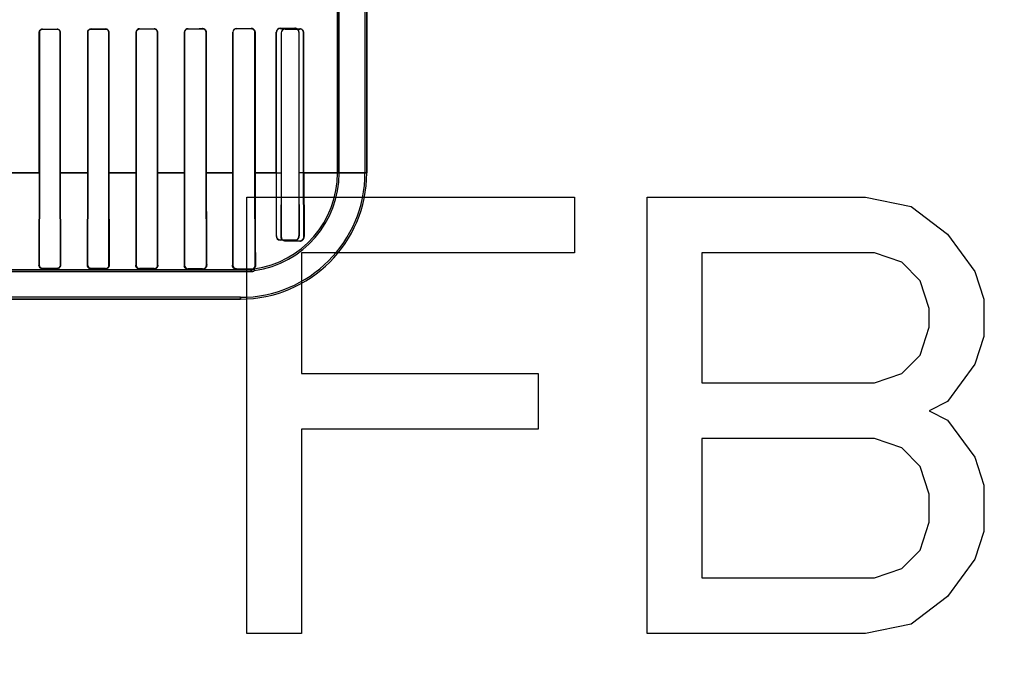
# Model space of a CAD drawing. Header units: millimetres. Extents: x 0 to 297, y 0 to 210.
# Tile 333 of 455: x 240.369 to 241.181, y 156.922 to 157.466. Entities that reach past the tile are written whole.
import ezdxf

# ---------------------------------------------------------------- set-up
doc = ezdxf.new("R2010")
doc.units = ezdxf.units.MM
doc.header["$LTSCALE"] = 16.335
doc.layers.get('0').update_dxf_attribs({"linetype": 'CONTINUOUS'})
for name, color, linetype in [('AXES_REF', 7, 'CONTINUOUS'), ('INTFCLR_1', 7, 'CONTINUOUS'), ('INTFCLR_72935', 7, 'CONTINUOUS')]:
    doc.layers.add(name, color=color, linetype=linetype)

msp = doc.modelspace()

# ---------------------------------------------------------------- linework, layer by layer
at = {"color": 7, "linetype": 'Continuous'}
for p, q in [((240.55649, 156.9593), (240.55649, 157.3193)), ((240.55649, 157.3193), (240.82649, 157.3193)), ((240.82649, 157.3193), (240.82649, 157.27334)), ((240.88649, 156.9593), (240.88649, 157.3193)), ((240.88649, 157.3193), (241.06649, 157.3193)), ((241.06649, 157.3193), (241.10399, 157.31164)), ((241.10399, 157.31164), (241.13399, 157.28866)), ((241.13399, 157.28866), (241.15649, 157.25802)), ((240.60149, 157.27334), (240.60149, 157.17377)), ((240.82649, 157.27334), (240.60149, 157.27334)), ((240.93149, 157.27334), (240.93149, 157.16611)), ((241.07399, 157.27334), (240.93149, 157.27334)), ((241.09649, 157.26568), (241.07399, 157.27334)), ((241.11149, 157.25036), (241.09649, 157.26568)), ((241.15649, 157.25802), (241.16399, 157.23504)), ((241.11899, 157.22738), (241.11149, 157.25036)), ((241.16399, 157.23504), (241.16399, 157.2044)), ((241.11899, 157.21206), (241.11899, 157.22738)), ((241.11149, 157.18909), (241.11899, 157.21206)), ((241.16399, 157.2044), (241.15649, 157.18143)), ((241.09649, 157.17377), (241.11149, 157.18909)), ((241.15649, 157.18143), (241.13399, 157.15079)), ((240.60149, 157.17377), (240.79649, 157.17377)), ((240.79649, 157.17377), (240.79649, 157.12781)), ((241.07399, 157.16611), (241.09649, 157.17377)), ((240.93149, 157.16611), (241.07399, 157.16611)), ((241.13399, 157.15079), (241.11899, 157.14313)), ((241.11899, 157.14313), (241.13399, 157.13547)), ((241.13399, 157.13547), (241.15649, 157.10483)), ((240.60149, 157.12781), (240.60149, 156.9593)), ((240.79649, 157.12781), (240.60149, 157.12781)), ((240.93149, 157.12015), (240.93149, 157.00526)), ((241.07399, 157.12015), (240.93149, 157.12015)), ((241.09649, 157.11249), (241.07399, 157.12015)), ((241.11149, 157.09717), (241.09649, 157.11249)), ((241.15649, 157.10483), (241.16399, 157.08185)), ((241.11899, 157.07419), (241.11149, 157.09717)), ((241.16399, 157.08185), (241.16399, 157.04355)), ((241.11899, 157.05121), (241.11899, 157.07419)), ((241.11149, 157.02823), (241.11899, 157.05121)), ((241.16399, 157.04355), (241.15649, 157.02058)), ((241.09649, 157.01292), (241.11149, 157.02823)), ((241.07399, 157.00526), (241.09649, 157.01292)), ((241.15649, 157.02058), (241.13399, 156.98994)), ((240.93149, 157.00526), (241.07399, 157.00526)), ((241.13399, 156.98994), (241.10399, 156.96696)), ((241.10399, 156.96696), (241.06649, 156.9593)), ((240.60149, 156.9593), (240.55649, 156.9593)), ((241.06649, 156.9593), (240.88649, 156.9593))]:
    msp.add_line(p, q, dxfattribs=at)
for radius in [7.75666, 7.756, 7.70633]:
    msp.add_circle((241.43024, 154.5393), radius, dxfattribs=at)
msp.add_arc((241.43024, 154.5393), 7.68, 278.277129, 261.722871, dxfattribs=at)
at = {"layer": 'AXES_REF', "color": 9, "linetype": 'Continuous'}
msp.add_circle((241.43024, 154.5393), 4.74286, dxfattribs=at)
msp.add_arc((241.43024, 154.5393), 7.07561, 94.411812, 85.588188, dxfattribs=at)
at = {"layer": 'INTFCLR_1', "color": 6, "linetype": 'Continuous'}
for p, q in [((240.65385, 159.4753), (240.65385, 157.33929)), ((240.65526, 159.47529), (240.65526, 157.33929)), ((240.63126, 157.47336), (240.63126, 157.33929)), ((240.63267, 157.33929), (240.63267, 157.47336)), ((240.38535, 157.45529), (240.38535, 157.33929)), ((240.38544, 157.45529), (240.38544, 157.33929)), ((240.40263, 157.33929), (240.40263, 157.45529)), ((240.40272, 157.33929), (240.40272, 157.45529)), ((240.42527, 157.45529), (240.42527, 157.33929)), ((240.42537, 157.45529), (240.42537, 157.33929)), ((240.4427, 157.33929), (240.4427, 157.45529)), ((240.4428, 157.33929), (240.4428, 157.45529)), ((240.46518, 157.45529), (240.46518, 157.33929)), ((240.46528, 157.45529), (240.46528, 157.33929)), ((240.4828, 157.33929), (240.4828, 157.45529)), ((240.4829, 157.33929), (240.4829, 157.45529)), ((240.50506, 157.45529), (240.50506, 157.33929)), ((240.50518, 157.45529), (240.50518, 157.33929)), ((240.52292, 157.33929), (240.52292, 157.45529)), ((240.52304, 157.33929), (240.52304, 157.45529)), ((240.54491, 157.45529), (240.54491, 157.33929)), ((240.54504, 157.45529), (240.54504, 157.33929)), ((240.56308, 157.33929), (240.56308, 157.45529)), ((240.56322, 157.33929), (240.56322, 157.45529)), ((240.58469, 157.45473), (240.58469, 157.33929)), ((240.58485, 157.45473), (240.58485, 157.33929)), ((240.60329, 157.33929), (240.60329, 157.45473)), ((240.6035, 157.33929), (240.6035, 157.45473)), ((240.38535, 157.33929), (240.38513, 157.26329)), ((240.38544, 157.33929), (240.38531, 157.26329)), ((240.40275, 157.26329), (240.40263, 157.33929)), ((240.40294, 157.26329), (240.40272, 157.33929)), ((240.42527, 157.33929), (240.42505, 157.26329)), ((240.42537, 157.33929), (240.42524, 157.26329)), ((240.44284, 157.26329), (240.4427, 157.33929)), ((240.4428, 157.33929), (240.44304, 157.26329)), ((240.46518, 157.33929), (240.46493, 157.26329)), ((240.46528, 157.33929), (240.46514, 157.26329)), ((240.48295, 157.26329), (240.4828, 157.33929)), ((240.48317, 157.26329), (240.4829, 157.33929)), ((240.50518, 157.33929), (240.50502, 157.26329)), ((240.52309, 157.26329), (240.52292, 157.33929)), ((240.54504, 157.33929), (240.54485, 157.26329)), ((240.56328, 157.26329), (240.56308, 157.33929)), ((240.58469, 157.33929), (240.58452, 157.28673)), ((240.58485, 157.33929), (240.58476, 157.28673)), ((240.60341, 157.28673), (240.60329, 157.33929)), ((240.6035, 157.33929), (240.60374, 157.28673)), ((240.58802, 157.28343), (240.60002, 157.28335)), ((240.58802, 157.28316), (240.60002, 157.28301)), ((240.35995, 157.25788), (240.56002, 157.25788)), ((240.38802, 157.26056), (240.40002, 157.26054)), ((240.38802, 157.26035), (240.40002, 157.26032)), ((240.42802, 157.26049), (240.44002, 157.26046)), ((240.42802, 157.26025), (240.44002, 157.26022)), ((240.46802, 157.26039), (240.48002, 157.26035)), ((240.46802, 157.26012), (240.48002, 157.26007)), ((240.50802, 157.26026), (240.52002, 157.26021)), ((240.50802, 157.25993), (240.52002, 157.25986)), ((240.54802, 157.26008), (240.56002, 157.26002)), ((240.56002, 157.25929), (240.55126, 157.25929)), ((240.55126, 157.2367), (239.87678, 157.2367))]:
    msp.add_line(p, q, dxfattribs=at)
at = {"layer": 'INTFCLR_1', "color": 9, "linetype": 'Continuous'}
for p, q in [((240.38535, 157.45529), (240.38544, 157.45529)), ((240.38802, 157.45787), (240.38802, 157.45796)), ((240.40002, 157.45798), (240.40002, 157.45789)), ((240.40263, 157.45529), (240.40272, 157.45529)), ((240.42527, 157.45529), (240.42537, 157.45529)), ((240.42802, 157.45794), (240.42802, 157.45804)), ((240.44002, 157.45806), (240.44002, 157.45796)), ((240.4427, 157.45529), (240.4428, 157.45529)), ((240.46518, 157.45529), (240.46528, 157.45529)), ((240.46802, 157.45803), (240.46802, 157.45813)), ((240.48002, 157.45817), (240.48002, 157.45806)), ((240.4828, 157.45529), (240.4829, 157.45529)), ((240.50506, 157.45529), (240.50518, 157.45529)), ((240.50802, 157.45814), (240.50802, 157.45825)), ((240.52002, 157.4583), (240.52002, 157.45818)), ((240.52292, 157.45529), (240.52304, 157.45529)), ((240.54491, 157.45529), (240.54504, 157.45529)), ((240.54802, 157.45828), (240.54802, 157.45841)), ((240.56002, 157.45847), (240.56002, 157.45833)), ((240.56308, 157.45529), (240.56322, 157.45529)), ((240.58469, 157.45473), (240.58485, 157.45473)), ((240.58802, 157.45791), (240.58802, 157.45808)), ((240.60002, 157.45818), (240.60002, 157.45798)), ((240.60329, 157.45473), (240.6035, 157.45473)), ((240.36257, 157.33929), (240.38544, 157.33929)), ((240.40263, 157.33929), (240.42537, 157.33929)), ((240.4427, 157.33929), (240.46528, 157.33929)), ((240.4828, 157.33929), (240.50518, 157.33929)), ((240.52292, 157.33929), (240.54504, 157.33929)), ((240.56308, 157.33929), (240.58485, 157.33929)), ((240.60329, 157.33929), (240.65526, 157.33929)), ((240.58476, 157.28673), (240.58452, 157.28673)), ((240.58802, 157.28316), (240.58802, 157.28343)), ((240.60002, 157.28335), (240.60002, 157.28301)), ((240.60374, 157.28673), (240.60341, 157.28673)), ((240.55126, 157.25929), (240.35995, 157.25929)), ((240.38531, 157.26329), (240.38513, 157.26329)), ((240.38802, 157.26035), (240.38802, 157.26056)), ((240.40002, 157.26054), (240.40002, 157.26032)), ((240.40294, 157.26329), (240.40275, 157.26329)), ((240.42524, 157.26329), (240.42505, 157.26329)), ((240.42802, 157.26025), (240.42802, 157.26049)), ((240.44002, 157.26046), (240.44002, 157.26022)), ((240.44304, 157.26329), (240.44284, 157.26329)), ((240.46514, 157.26329), (240.46493, 157.26329)), ((240.46802, 157.26012), (240.46802, 157.26039)), ((240.48002, 157.26035), (240.48002, 157.26007)), ((240.48317, 157.26329), (240.48295, 157.26329)), ((240.50502, 157.26329), (240.50477, 157.26329)), ((240.50802, 157.25993), (240.50802, 157.26026)), ((240.52002, 157.26021), (240.52002, 157.25986)), ((240.52336, 157.26329), (240.52309, 157.26329)), ((240.54485, 157.26329), (240.54454, 157.26329)), ((240.54802, 157.25957), (240.54802, 157.26008)), ((240.56002, 157.26002), (240.56002, 157.25788)), ((240.56328, 157.26329), (240.56369, 157.26329)), ((240.55126, 157.23529), (239.87678, 157.23529)), ((240.55126, 157.23529), (240.55126, 157.2367))]:
    msp.add_line(p, q, dxfattribs=at)
at = {"layer": 'INTFCLR_1', "color": 7, "linetype": 'Continuous'}
for p, q in [((240.42536, 157.2619), (240.42505, 157.26329)), ((240.54667, 157.25989), (240.54619, 157.26016)), ((240.54721, 157.25969), (240.54667, 157.25989)), ((240.54802, 157.25957), (240.54721, 157.25969))]:
    msp.add_line(p, q, dxfattribs=at)
for points in [[(240.56002, 157.45847), (240.56014, 157.45847), (240.56026, 157.45847), (240.56038, 157.45845), (240.56049, 157.45844), (240.5606, 157.45842), (240.56071, 157.4584), (240.56081, 157.45838), (240.56091, 157.45835), (240.56101, 157.45832)], [(240.56099, 157.45818), (240.56089, 157.45821), (240.56079, 157.45824), (240.56069, 157.45826), (240.56058, 157.45828), (240.56047, 157.4583), (240.56036, 157.45831), (240.56025, 157.45832), (240.56013, 157.45833), (240.56002, 157.45833)], [(240.601, 157.45784), (240.6009, 157.45787), (240.6008, 157.45789), (240.6007, 157.45792), (240.6006, 157.45794), (240.60049, 157.45795), (240.60038, 157.45797), (240.60026, 157.45798), (240.60014, 157.45798), (240.60002, 157.45798)], [(240.42524, 157.26329), (240.42524, 157.26318), (240.42525, 157.26306), (240.42526, 157.26295), (240.42527, 157.26284), (240.42529, 157.26273), (240.42532, 157.26261), (240.42535, 157.2625), (240.42538, 157.26239), (240.42542, 157.26227)], [(240.48317, 157.26329), (240.48317, 157.26318), (240.48317, 157.26308), (240.48316, 157.26297), (240.48315, 157.26287), (240.48314, 157.26276), (240.48312, 157.26265), (240.4831, 157.26254), (240.48307, 157.26243), (240.48304, 157.26232)]]:
    msp.add_lwpolyline(points, dxfattribs=at)
at = {"layer": 'INTFCLR_1', "color": 6, "linetype": 'Continuous'}
for centre, radius, start, end in [((240.50803, 157.45529), 0.00285, 90.17744, 179.99936), ((240.52003, 157.45529), 0.00301, 0.00186, 90.21675), ((240.54803, 157.45529), 0.00313, 90.26468, 179.99828), ((240.54803, 157.45529), 0.00299, 90.22983, 179.99889), ((240.58804, 157.45473), 0.00335, 90.39859, 179.99533), ((240.58804, 157.45473), 0.00318, 90.31598, 179.99773), ((240.60005, 157.45473), 0.00345, 0.00927, 90.49698), ((240.55126, 157.33929), 0.104, 270, 360), ((240.55126, 157.33929), 0.10259, 270, 0), ((240.55126, 157.33929), 0.08, 277.99614, 360), ((240.55126, 157.33929), 0.08141, 278.22792, 0), ((240.58804, 157.28672), 0.00328, 179.76462, 269.62421), ((240.60008, 157.28667), 0.00366, 268.9863, 0.9639), ((240.60004, 157.28671), 0.00336, 269.56222, 0.29263), ((240.40002, 157.26328), 0.00273, 269.90111, 0.24694), ((240.44002, 157.26327), 0.00281, 269.8702, 0.26491), ((240.48003, 157.26327), 0.00292, 269.83066, 0.29227), ((240.50803, 157.26327), 0.00301, 179.69022, 269.77935), ((240.52003, 157.26327), 0.00306, 269.77432, 0.33777), ((240.56004, 157.26326), 0.00324, 269.67497, 0.42951), ((240.56002, 157.26329), 0.004, 270, 306.33672), ((240.56002, 157.26329), 0.00541, 270, 302.31512), ((240.52182, 157.2436), 0.04378, 20.19605, 22.09083)]:
    msp.add_arc(centre, radius, start, end, dxfattribs=at)
at = {"layer": 'INTFCLR_1', "color": 7, "linetype": 'Continuous'}
for centre, radius, start, end in [((240.58806, 157.2867), 0.00354, 179.52817, 226.46338), ((240.46806, 157.26324), 0.00313, 179.17646, 229.48578)]:
    msp.add_arc(centre, radius, start, end, dxfattribs=at)
at = {"layer": 'INTFCLR_1', "color": 6, "linetype": 'Continuous'}
for centre, major_axis, start_param, end_param in [((240.21402, 157.45929), (0.41724, 0), -1.140627, -1.108745), ((240.21402, 157.45929), (0.44124, 0), -1.165445, -1.135656), ((240.21402, 157.45929), (0.41724, 0), -1.032246, -0.998394), ((240.21402, 157.45929), (0.44124, 0), -1.064439, -1.033062), ((240.21402, 157.45929), (0.41724, 0), -0.9163, -0.879521), ((240.21402, 157.45929), (0.44124, 0), -0.9574, -0.923735), ((240.21402, 157.45929), (0.41724, 0), -0.788898, -0.747504), ((240.21402, 157.45929), (0.44124, 0), -0.841558, -0.804464), ((240.21402, 157.45929), (0.41724, 0), -0.642675, -0.593022), ((240.21402, 157.45929), (0.44124, 0), -0.712156, -0.66947), ((240.21402, 157.45873), (0.41724, 0), -0.4593, -0.389436), ((240.21402, 157.45873), (0.44124, 0), -0.559335, -0.505765)]:
    msp.add_ellipse(centre, major_axis=major_axis, ratio=0.003491, start_param=start_param, end_param=end_param, dxfattribs=at)
for points, knots in [([(240.38802, 157.45796), (240.38754, 157.45796), (240.38616, 157.45761), (240.38535, 157.45616), (240.38535, 157.45529)], [0, 0, 0, 0, 0.354298, 1, 1, 1, 1]), ([(240.38802, 157.45787), (240.3875, 157.45787), (240.38616, 157.45747), (240.38544, 157.45608), (240.38544, 157.45529)], [0, 0, 0, 0, 0.393954, 1, 1, 1, 1]), ([(240.40272, 157.45529), (240.40272, 157.45588), (240.40225, 157.45729), (240.4008, 157.45798), (240.40002, 157.45798)], [0, 0, 0, 0, 0.429292, 1, 1, 1, 1]), ([(240.40263, 157.45529), (240.40263, 157.45586), (240.40217, 157.45723), (240.40077, 157.45789), (240.40002, 157.45789)], [0, 0, 0, 0, 0.431437, 1, 1, 1, 1]), ([(240.42802, 157.45804), (240.42751, 157.45804), (240.4261, 157.45766), (240.42527, 157.45618), (240.42527, 157.45529)], [0, 0, 0, 0, 0.361997, 1, 1, 1, 1]), ([(240.42802, 157.45794), (240.42748, 157.45794), (240.4261, 157.45752), (240.42537, 157.45609), (240.42537, 157.45529)], [0, 0, 0, 0, 0.401643, 1, 1, 1, 1]), ([(240.4428, 157.45529), (240.4428, 157.45588), (240.44234, 157.45734), (240.44084, 157.45806), (240.44002, 157.45806)], [0, 0, 0, 0, 0.419413, 1, 1, 1, 1]), ([(240.4427, 157.45529), (240.4427, 157.45586), (240.44225, 157.45727), (240.44081, 157.45797), (240.44002, 157.45796)], [0, 0, 0, 0, 0.422805, 1, 1, 1, 1]), ([(240.46802, 157.45813), (240.46748, 157.45813), (240.46601, 157.45772), (240.46518, 157.45619), (240.46518, 157.45529)], [0, 0, 0, 0, 0.373743, 1, 1, 1, 1]), ([(240.46802, 157.45803), (240.46751, 157.45803), (240.46609, 157.45764), (240.46528, 157.45616), (240.46528, 157.45529)], [0, 0, 0, 0, 0.369217, 1, 1, 1, 1]), ([(240.4829, 157.45529), (240.4829, 157.45588), (240.48244, 157.45739), (240.48089, 157.45817), (240.48002, 157.45817)], [0, 0, 0, 0, 0.405294, 1, 1, 1, 1]), ([(240.4828, 157.45529), (240.4828, 157.45587), (240.48234, 157.45732), (240.48085, 157.45806), (240.48002, 157.45806)], [0, 0, 0, 0, 0.4116, 1, 1, 1, 1]), ([(240.50802, 157.45825), (240.50742, 157.45825), (240.50589, 157.45779), (240.50506, 157.4562), (240.50506, 157.45529)], [0, 0, 0, 0, 0.394587, 1, 1, 1, 1]), ([(240.52292, 157.45529), (240.52292, 157.45587), (240.52248, 157.45737), (240.52091, 157.45818), (240.52002, 157.45818)], [0, 0, 0, 0, 0.392607, 1, 1, 1, 1]), ([(240.50506, 157.33929), (240.50506, 157.33764), (240.50506, 157.33435), (240.50506, 157.32943), (240.50506, 157.32452), (240.50505, 157.31964), (240.50504, 157.31478), (240.50504, 157.30998), (240.50503, 157.30525), (240.50501, 157.30061), (240.505, 157.29606), (240.50498, 157.29163), (240.50497, 157.2873), (240.50495, 157.28317), (240.50493, 157.27919), (240.5049, 157.27545), (240.50488, 157.27193), (240.50485, 157.26874), (240.50481, 157.26589), (240.50479, 157.26411), (240.50477, 157.26329)], [0, 0, 0, 0, 0.064907, 0.12979, 0.194367, 0.258668, 0.322682, 0.385862, 0.448445, 0.509161, 0.56901, 0.628233, 0.684091, 0.739602, 0.791273, 0.841509, 0.887274, 0.929864, 0.967465, 1, 1, 1, 1]), ([(240.52304, 157.33929), (240.52304, 157.33768), (240.52304, 157.33447), (240.52304, 157.32967), (240.52305, 157.32487), (240.52305, 157.32009), (240.52306, 157.31534), (240.52307, 157.31062), (240.52308, 157.30593), (240.52309, 157.30132), (240.5231, 157.29676), (240.52312, 157.29231), (240.52314, 157.28795), (240.52316, 157.28373), (240.52318, 157.27967), (240.52321, 157.27582), (240.52324, 157.27224), (240.52327, 157.26894), (240.52331, 157.26599), (240.52334, 157.26414), (240.52336, 157.26329)], [0, 0, 0, 0, 0.063369, 0.126652, 0.189729, 0.252754, 0.315169, 0.377454, 0.438989, 0.500359, 0.55942, 0.618922, 0.675915, 0.731627, 0.785378, 0.836436, 0.8834, 0.926854, 0.966422, 1, 1, 1, 1]), ([(240.54491, 157.33929), (240.54491, 157.33853), (240.54491, 157.33702), (240.54491, 157.33475), (240.5449, 157.33247), (240.5449, 157.3302), (240.5449, 157.32792), (240.5449, 157.32565), (240.5449, 157.32336), (240.54489, 157.32108), (240.54489, 157.31879), (240.54489, 157.3165), (240.54488, 157.3142), (240.54488, 157.31191), (240.54487, 157.30961), (240.54487, 157.30731), (240.54486, 157.30501), (240.54485, 157.30271), (240.54485, 157.30042), (240.54484, 157.29814), (240.54483, 157.29586), (240.54482, 157.2936), (240.54481, 157.29135), (240.5448, 157.28913), (240.54479, 157.28692), (240.54478, 157.28475), (240.54476, 157.28261), (240.54475, 157.2805), (240.54473, 157.27845), (240.54472, 157.27644), (240.5447, 157.27449), (240.54468, 157.27261), (240.54466, 157.27081), (240.54464, 157.26908), (240.54462, 157.26745), (240.54459, 157.26553), (240.54456, 157.26416), (240.54454, 157.26329)], [0, 0, 0, 0, 0.029867, 0.059742, 0.089635, 0.11955, 0.1495, 0.179482, 0.209509, 0.239575, 0.26969, 0.299842, 0.330039, 0.360261, 0.39051, 0.42076, 0.451007, 0.481217, 0.511377, 0.541445, 0.571397, 0.601185, 0.630768, 0.660096, 0.689112, 0.717758, 0.745961, 0.773654, 0.80075, 0.827174, 0.85283, 0.877615, 0.901401, 0.924129, 0.945682, 0.965725, 1, 1, 1, 1]), ([(240.56322, 157.33929), (240.56322, 157.33858), (240.56322, 157.33717), (240.56322, 157.33505), (240.56322, 157.33293), (240.56322, 157.3308), (240.56323, 157.32867), (240.56323, 157.32653), (240.56323, 157.32439), (240.56323, 157.32223), (240.56324, 157.32007), (240.56324, 157.3179), (240.56324, 157.31572), (240.56325, 157.31353), (240.56325, 157.31133), (240.56326, 157.30912), (240.56327, 157.3069), (240.56327, 157.30468), (240.56328, 157.30245), (240.56329, 157.30021), (240.5633, 157.29798), (240.56331, 157.29574), (240.56332, 157.29351), (240.56333, 157.29129), (240.56334, 157.28909), (240.56335, 157.2869), (240.56337, 157.28473), (240.56338, 157.2826), (240.5634, 157.28049), (240.56342, 157.27843), (240.56344, 157.27642), (240.56346, 157.27448), (240.56348, 157.27261), (240.56351, 157.27086), (240.56354, 157.26924), (240.56357, 157.26736), (240.56362, 157.2654), (240.56366, 157.26392), (240.56369, 157.26329)], [0, 0, 0, 0, 0.027864, 0.055744, 0.08366, 0.111627, 0.139665, 0.167785, 0.196004, 0.224329, 0.252774, 0.281341, 0.31004, 0.338867, 0.367824, 0.396897, 0.426086, 0.455366, 0.484725, 0.514126, 0.54355, 0.57295, 0.602293, 0.63152, 0.66058, 0.6894, 0.717926, 0.746078, 0.773758, 0.800874, 0.827375, 0.853098, 0.877722, 0.900904, 0.922316, 0.941805, 0.974866, 1, 1, 1, 1]), ([(240.38513, 157.26329), (240.38513, 157.26281), (240.38535, 157.26188), (240.38637, 157.2607), (240.38743, 157.26035), (240.38802, 157.26035)], [0, 0, 0, 0, 0.313257, 0.610105, 1, 1, 1, 1]), ([(240.38531, 157.26329), (240.38531, 157.26273), (240.38573, 157.26131), (240.38719, 157.26057), (240.38802, 157.26056)], [0, 0, 0, 0, 0.402235, 1, 1, 1, 1]), ([(240.46514, 157.26329), (240.46514, 157.26271), (240.46557, 157.2612), (240.46713, 157.26039), (240.46802, 157.26039)], [0, 0, 0, 0, 0.394161, 1, 1, 1, 1]), ([(240.54802, 157.25957), (240.54856, 157.25957), (240.54988, 157.25955), (240.55126, 157.2595), (240.55448, 157.25947), (240.55196, 157.25929), (240.55126, 157.25929)], [0, 0, 0, 0, 0.216783, 0.503818, 0.717771, 1, 1, 1, 1]), ([(240.56239, 157.26006), (240.56183, 157.25999), (240.56395, 157.26174), (240.56371, 157.26267), (240.56369, 157.26329)], [0, 0, 0, 0, 0.475271, 1, 1, 1, 1])]:
    msp.add_open_spline(points, degree=3, knots=knots, dxfattribs=at)
at = {"layer": 'INTFCLR_1', "color": 7, "linetype": 'Continuous'}
for points, knots in [([(240.56322, 157.45529), (240.56322, 157.45579), (240.56295, 157.45691), (240.56175, 157.45817), (240.56057, 157.45847), (240.56002, 157.45847)], [0, 0, 0, 0, 0.305296, 0.664698, 1, 1, 1, 1]), ([(240.56308, 157.45529), (240.56308, 157.45582), (240.5628, 157.45683), (240.56168, 157.45802), (240.5606, 157.45832), (240.56002, 157.45833)], [0, 0, 0, 0, 0.33515, 0.63236, 1, 1, 1, 1]), ([(240.56101, 157.45832), (240.56149, 157.45817), (240.56266, 157.45746), (240.56322, 157.45609), (240.56322, 157.45529)], [0, 0, 0, 0, 0.384972, 1, 1, 1, 1]), ([(240.60329, 157.45473), (240.60329, 157.45518), (240.60309, 157.45612), (240.60206, 157.45752), (240.60077, 157.45798), (240.60002, 157.45798)], [0, 0, 0, 0, 0.264771, 0.552584, 1, 1, 1, 1]), ([(240.58452, 157.28673), (240.58452, 157.28625), (240.58471, 157.28528), (240.58577, 157.28374), (240.58716, 157.28318), (240.58802, 157.28316)], [0, 0, 0, 0, 0.261455, 0.529747, 1, 1, 1, 1]), ([(240.40002, 157.26032), (240.40047, 157.26032), (240.40141, 157.26055), (240.40261, 157.26158), (240.40294, 157.26269), (240.40294, 157.26329)], [0, 0, 0, 0, 0.295013, 0.610529, 1, 1, 1, 1]), ([(240.42505, 157.26329), (240.42505, 157.26281), (240.42526, 157.26183), (240.42632, 157.26061), (240.42742, 157.26026), (240.42802, 157.26025)], [0, 0, 0, 0, 0.308431, 0.614764, 1, 1, 1, 1]), ([(240.42524, 157.26329), (240.42524, 157.26272), (240.42567, 157.26126), (240.42717, 157.26049), (240.42802, 157.26049)], [0, 0, 0, 0, 0.400657, 1, 1, 1, 1]), ([(240.42542, 157.26227), (240.42562, 157.26177), (240.42634, 157.26084), (240.42746, 157.26049), (240.42802, 157.26049)], [0, 0, 0, 0, 0.494619, 1, 1, 1, 1]), ([(240.44002, 157.26022), (240.4405, 157.26022), (240.44144, 157.26045), (240.44268, 157.2615), (240.44304, 157.26264), (240.44304, 157.26329)], [0, 0, 0, 0, 0.304137, 0.589093, 1, 1, 1, 1]), ([(240.46493, 157.26329), (240.46494, 157.26277), (240.46516, 157.26174), (240.46628, 157.26048), (240.46741, 157.26013), (240.46802, 157.26012)], [0, 0, 0, 0, 0.317668, 0.623472, 1, 1, 1, 1]), ([(240.48002, 157.26007), (240.48048, 157.26007), (240.48143, 157.26028), (240.48276, 157.26134), (240.48318, 157.26257), (240.48317, 157.26329)], [0, 0, 0, 0, 0.278088, 0.568085, 1, 1, 1, 1]), ([(240.50477, 157.26329), (240.50478, 157.26281), (240.50495, 157.26187), (240.50597, 157.26045), (240.50724, 157.25994), (240.50802, 157.25993)], [0, 0, 0, 0, 0.277324, 0.544538, 1, 1, 1, 1]), ([(240.52002, 157.25986), (240.52047, 157.25985), (240.52138, 157.26004), (240.52285, 157.26107), (240.52337, 157.26244), (240.52336, 157.26329)], [0, 0, 0, 0, 0.255536, 0.517568, 1, 1, 1, 1]), ([(240.54454, 157.26329), (240.54456, 157.26276), (240.54471, 157.26176), (240.5458, 157.26021), (240.54715, 157.2596), (240.54802, 157.25957)], [0, 0, 0, 0, 0.286429, 0.529128, 1, 1, 1, 1]), ([(240.54485, 157.26329), (240.54484, 157.26282), (240.54505, 157.2619), (240.54606, 157.26055), (240.54729, 157.26009), (240.54802, 157.26008)], [0, 0, 0, 0, 0.280369, 0.554767, 1, 1, 1, 1]), ([(240.54537, 157.26153), (240.54564, 157.26112), (240.54641, 157.26037), (240.54747, 157.26009), (240.54802, 157.26008)], [0, 0, 0, 0, 0.469129, 1, 1, 1, 1])]:
    msp.add_open_spline(points, degree=3, knots=knots, dxfattribs=at)
for points in [[(240.58802, 157.28316), (240.58755, 157.28317), (240.58698, 157.28314), (240.58664, 157.28346)], [(240.40294, 157.26329), (240.40295, 157.26279), (240.40286, 157.26225), (240.40258, 157.26183)], [(240.44304, 157.26329), (240.44305, 157.26284), (240.44301, 157.26235), (240.44276, 157.26198)], [(240.46802, 157.26012), (240.46757, 157.26012), (240.46704, 157.26013), (240.4667, 157.26042)], [(240.50561, 157.26104), (240.50525, 157.26144), (240.50485, 157.26193), (240.50486, 157.26246)], [(240.50802, 157.25993), (240.50752, 157.25994), (240.50691, 157.25991), (240.50658, 157.26028)], [(240.52336, 157.26329), (240.52337, 157.26282), (240.52337, 157.2623), (240.5231, 157.26192)], [(240.54485, 157.26329), (240.54485, 157.26267), (240.54504, 157.26204), (240.54537, 157.26153)]]:
    msp.add_open_spline(points, degree=3, dxfattribs=at)
at = {"layer": 'INTFCLR_72935', "color": 6, "linetype": 'Continuous'}
for p, q in [((240.65385, 159.47531), (240.65385, 157.33929)), ((240.65526, 157.33929), (240.65526, 159.47529)), ((240.63126, 157.33929), (240.63126, 157.4757)), ((240.63267, 157.33929), (240.63267, 157.47713)), ((240.38535, 157.33929), (240.38535, 157.45529)), ((240.38544, 157.33929), (240.38544, 157.45529)), ((240.40263, 157.45529), (240.40263, 157.33929)), ((240.40272, 157.45529), (240.40272, 157.33929)), ((240.42527, 157.33929), (240.42527, 157.45529)), ((240.42537, 157.33929), (240.42537, 157.45529)), ((240.4427, 157.45529), (240.4427, 157.33929)), ((240.4428, 157.45529), (240.4428, 157.33929)), ((240.46518, 157.33929), (240.46518, 157.45529)), ((240.46528, 157.33929), (240.46528, 157.45529)), ((240.4828, 157.45529), (240.4828, 157.33929)), ((240.4829, 157.45529), (240.4829, 157.33929)), ((240.50506, 157.33929), (240.50506, 157.45529)), ((240.50518, 157.33929), (240.50518, 157.45529)), ((240.52292, 157.45529), (240.52292, 157.33929)), ((240.52304, 157.45529), (240.52304, 157.33929)), ((240.54491, 157.33929), (240.54491, 157.45529)), ((240.54504, 157.33929), (240.54504, 157.45529)), ((240.56308, 157.45529), (240.56308, 157.33929)), ((240.56322, 157.45529), (240.56322, 157.33929)), ((240.58071, 157.33929), (240.58071, 157.45529)), ((240.58087, 157.33929), (240.58087, 157.45529)), ((240.59927, 157.45529), (240.59927, 157.33929)), ((240.59946, 157.45529), (240.59946, 157.33929)), ((240.38535, 157.33929), (240.38513, 157.26329)), ((240.38531, 157.26329), (240.38544, 157.33929)), ((240.40263, 157.33929), (240.40275, 157.26329)), ((240.40294, 157.26329), (240.40272, 157.33929)), ((240.42527, 157.33929), (240.42505, 157.26329)), ((240.42524, 157.26329), (240.42537, 157.33929)), ((240.4427, 157.33929), (240.44284, 157.26329)), ((240.4428, 157.33929), (240.44304, 157.26329)), ((240.46518, 157.33929), (240.46493, 157.26329)), ((240.46514, 157.26329), (240.46528, 157.33929)), ((240.4828, 157.33929), (240.48295, 157.26329)), ((240.48317, 157.26329), (240.4829, 157.33929)), ((240.50502, 157.26329), (240.50518, 157.33929)), ((240.52292, 157.33929), (240.52309, 157.26329)), ((240.54485, 157.26329), (240.54504, 157.33929)), ((240.56308, 157.33929), (240.56328, 157.26329)), ((240.58071, 157.33929), (240.58056, 157.28729)), ((240.58078, 157.28729), (240.58087, 157.33929)), ((240.59927, 157.33929), (240.59937, 157.28729)), ((240.59946, 157.33929), (240.59967, 157.28729)), ((240.59602, 157.28394), (240.58402, 157.28402)), ((240.35617, 157.25788), (240.56002, 157.25788)), ((240.40002, 157.26054), (240.38802, 157.26056)), ((240.38802, 157.26035), (240.40002, 157.26032)), ((240.44002, 157.26046), (240.42802, 157.26049)), ((240.42802, 157.26025), (240.44002, 157.26022)), ((240.48002, 157.26035), (240.46802, 157.26039)), ((240.46802, 157.26012), (240.48002, 157.26007)), ((240.52002, 157.26021), (240.50802, 157.26026)), ((240.50802, 157.25993), (240.52002, 157.25986)), ((240.56002, 157.26002), (240.54802, 157.26008)), ((240.55126, 157.25929), (240.56002, 157.25929)), ((240.55126, 157.2367), (239.87678, 157.2367))]:
    msp.add_line(p, q, dxfattribs=at)
at = {"layer": 'INTFCLR_72935', "color": 9, "linetype": 'Continuous'}
for p, q in [((240.38544, 157.45529), (240.38535, 157.45529)), ((240.38802, 157.45796), (240.38802, 157.45787)), ((240.40002, 157.45789), (240.40002, 157.45798)), ((240.40272, 157.45529), (240.40263, 157.45529)), ((240.42537, 157.45529), (240.42527, 157.45529)), ((240.42802, 157.45804), (240.42802, 157.45794)), ((240.44002, 157.45796), (240.44002, 157.45806)), ((240.4428, 157.45529), (240.4427, 157.45529)), ((240.46528, 157.45529), (240.46518, 157.45529)), ((240.46802, 157.45813), (240.46802, 157.45803)), ((240.48002, 157.45806), (240.48002, 157.45817)), ((240.4829, 157.45529), (240.4828, 157.45529)), ((240.50518, 157.45529), (240.50506, 157.45529)), ((240.50802, 157.45825), (240.50802, 157.45814)), ((240.52002, 157.45818), (240.52002, 157.4583)), ((240.52304, 157.45529), (240.52292, 157.45529)), ((240.54504, 157.45529), (240.54491, 157.45529)), ((240.54802, 157.45841), (240.54802, 157.45828)), ((240.56002, 157.45833), (240.56002, 157.45847)), ((240.56322, 157.45529), (240.56308, 157.45529)), ((240.58087, 157.45529), (240.58071, 157.45529)), ((240.58402, 157.45861), (240.58402, 157.45845)), ((240.59602, 157.45852), (240.59602, 157.4587)), ((240.59946, 157.45529), (240.59927, 157.45529)), ((240.38544, 157.33929), (240.36257, 157.33929)), ((240.42537, 157.33929), (240.40263, 157.33929)), ((240.46528, 157.33929), (240.4427, 157.33929)), ((240.50518, 157.33929), (240.4828, 157.33929)), ((240.54504, 157.33929), (240.52292, 157.33929)), ((240.58087, 157.33929), (240.56308, 157.33929)), ((240.65526, 157.33929), (240.59927, 157.33929)), ((240.58056, 157.28729), (240.58078, 157.28729)), ((240.58402, 157.28402), (240.58402, 157.28377)), ((240.59602, 157.28363), (240.59602, 157.28394)), ((240.59937, 157.28729), (240.59967, 157.28729)), ((240.35995, 157.25929), (240.55126, 157.25929)), ((240.38513, 157.26329), (240.38531, 157.26329)), ((240.38802, 157.26056), (240.38802, 157.26035)), ((240.40002, 157.26032), (240.40002, 157.26054)), ((240.40275, 157.26329), (240.40294, 157.26329)), ((240.42505, 157.26329), (240.42524, 157.26329)), ((240.42802, 157.26049), (240.42802, 157.26025)), ((240.44002, 157.26022), (240.44002, 157.26046)), ((240.44284, 157.26329), (240.44304, 157.26329)), ((240.46493, 157.26329), (240.46514, 157.26329)), ((240.46802, 157.26039), (240.46802, 157.26012)), ((240.48002, 157.26007), (240.48002, 157.26035)), ((240.48295, 157.26329), (240.48317, 157.26329)), ((240.50477, 157.26329), (240.50502, 157.26329)), ((240.50802, 157.26026), (240.50802, 157.25993)), ((240.52002, 157.25986), (240.52002, 157.26021)), ((240.52309, 157.26329), (240.52336, 157.26329)), ((240.54454, 157.26329), (240.54485, 157.26329)), ((240.54802, 157.26008), (240.54802, 157.25957)), ((240.56002, 157.25788), (240.56002, 157.26002)), ((240.56369, 157.26329), (240.56328, 157.26329)), ((239.87678, 157.23529), (240.55126, 157.23529)), ((240.55126, 157.2367), (240.55126, 157.23529))]:
    msp.add_line(p, q, dxfattribs=at)
at = {"layer": 'INTFCLR_72935', "color": 7, "linetype": 'Continuous'}
for p, q in [((240.54619, 157.26016), (240.54667, 157.25989)), ((240.54667, 157.25989), (240.54721, 157.25969)), ((240.54721, 157.25969), (240.54802, 157.25957))]:
    msp.add_line(p, q, dxfattribs=at)
for points in [[(240.52101, 157.45813), (240.52091, 157.45816), (240.52081, 157.45819), (240.5207, 157.45822), (240.52059, 157.45824), (240.52048, 157.45826), (240.52037, 157.45828), (240.52025, 157.45829), (240.52014, 157.4583), (240.52002, 157.4583)], [(240.56101, 157.45832), (240.56091, 157.45835), (240.56081, 157.45838), (240.56071, 157.4584), (240.5606, 157.45842), (240.56049, 157.45844), (240.56038, 157.45845), (240.56026, 157.45847), (240.56014, 157.45847), (240.56002, 157.45847)], [(240.56002, 157.45833), (240.56013, 157.45833), (240.56024, 157.45832), (240.56035, 157.45831), (240.56046, 157.4583), (240.56057, 157.45828), (240.56068, 157.45826), (240.56079, 157.45824), (240.5609, 157.45821), (240.561, 157.45817)], [(240.59602, 157.45852), (240.59614, 157.45851), (240.59626, 157.45851), (240.59638, 157.4585), (240.59649, 157.45848), (240.59659, 157.45847), (240.5967, 157.45845), (240.5968, 157.45842), (240.5969, 157.4584), (240.597, 157.45837)], [(240.42505, 157.26329), (240.42505, 157.26316), (240.42505, 157.26304), (240.42506, 157.26292), (240.42508, 157.2628), (240.4251, 157.26268), (240.42513, 157.26256), (240.42516, 157.26244), (240.42519, 157.26233), (240.42523, 157.26221)], [(240.42542, 157.26228), (240.42538, 157.26239), (240.42535, 157.2625), (240.42532, 157.26261), (240.42529, 157.26273), (240.42527, 157.26284), (240.42526, 157.26296), (240.42525, 157.26307), (240.42524, 157.26318), (240.42524, 157.26329)], [(240.48304, 157.26232), (240.48307, 157.26243), (240.4831, 157.26254), (240.48312, 157.26265), (240.48314, 157.26276), (240.48315, 157.26287), (240.48316, 157.26298), (240.48317, 157.26308), (240.48317, 157.26318), (240.48317, 157.26329)]]:
    msp.add_lwpolyline(points, dxfattribs=at)
at = {"layer": 'INTFCLR_72935', "color": 6, "linetype": 'Continuous'}
for centre, radius, start, end in [((240.54803, 157.45529), 0.00313, 90.26688, 179.99574), ((240.54803, 157.45529), 0.00299, 90.23054, 179.99814), ((240.58404, 157.45529), 0.00333, 90.37903, 179.99538), ((240.58404, 157.45529), 0.00316, 90.30814, 179.99391), ((240.59605, 157.45529), 0.00341, 0.00761, 90.46333), ((240.55126, 157.33929), 0.104, 270, 360), ((240.55126, 157.33929), 0.10259, 270, 0), ((240.55126, 157.33929), 0.08, 277.99614, 360), ((240.55126, 157.33929), 0.08141, 278.22792, 0), ((240.58405, 157.28726), 0.00349, 179.56406, 269.44157), ((240.58404, 157.28727), 0.00326, 179.77621, 269.64142), ((240.55875, 154.48628), 2.7976, 89.23667, 89.48244), ((240.59607, 157.28724), 0.00361, 269.21604, 0.73919), ((240.59604, 157.28727), 0.00333, 269.589, 0.27393), ((240.44002, 157.26327), 0.00281, 269.87022, 0.26482), ((240.46803, 157.26327), 0.00289, 179.72402, 269.83161), ((240.48003, 157.26327), 0.00292, 269.83086, 0.29201), ((240.50803, 157.26327), 0.00301, 179.69007, 269.77935), ((240.52003, 157.26327), 0.00306, 269.77471, 0.33733), ((240.56004, 157.26326), 0.00324, 269.67646, 0.42805), ((240.56002, 157.26329), 0.004, 270, 306.33672), ((240.56002, 157.26329), 0.00541, 270, 302.31512), ((240.52182, 157.2436), 0.04378, 20.19605, 22.09083)]:
    msp.add_arc(centre, radius, start, end, dxfattribs=at)
for major_axis, start_param, end_param in [((0.41724, 0), -1.140627, -1.108745), ((0.44124, 0), -1.165445, -1.135656), ((0.41724, 0), -1.032246, -0.998394), ((0.44124, 0), -1.064439, -1.033062), ((0.41724, 0), -0.9163, -0.879521), ((0.44124, 0), -0.9574, -0.923735), ((0.41724, 0), -0.788898, -0.747504), ((0.44124, 0), -0.841558, -0.804464), ((0.41724, 0), -0.642675, -0.593022), ((0.44124, 0), -0.712156, -0.66947), ((0.41724, 0), -0.480473, -0.413956), ((0.44124, 0), -0.576193, -0.524172)]:
    msp.add_ellipse((240.21402, 157.45929), major_axis=major_axis, ratio=0.003491, start_param=start_param, end_param=end_param, dxfattribs=at)
for points, knots in [([(240.38535, 157.45529), (240.38535, 157.45588), (240.38581, 157.45728), (240.38725, 157.45796), (240.38802, 157.45796)], [0, 0, 0, 0, 0.432834, 1, 1, 1, 1]), ([(240.38544, 157.45529), (240.38544, 157.45586), (240.3859, 157.45722), (240.38728, 157.45787), (240.38802, 157.45787)], [0, 0, 0, 0, 0.438506, 1, 1, 1, 1]), ([(240.40272, 157.45529), (240.40272, 157.45588), (240.40225, 157.4573), (240.4008, 157.45798), (240.40002, 157.45798)], [0, 0, 0, 0, 0.434167, 1, 1, 1, 1]), ([(240.40002, 157.45789), (240.40055, 157.45789), (240.40192, 157.45748), (240.40263, 157.45608), (240.40263, 157.45529)], [0, 0, 0, 0, 0.404563, 1, 1, 1, 1]), ([(240.42802, 157.45804), (240.4275, 157.45804), (240.42608, 157.45765), (240.42527, 157.45616), (240.42527, 157.45529)], [0, 0, 0, 0, 0.370654, 1, 1, 1, 1]), ([(240.42537, 157.45529), (240.42537, 157.45587), (240.42583, 157.45726), (240.42725, 157.45794), (240.42802, 157.45794)], [0, 0, 0, 0, 0.429389, 1, 1, 1, 1]), ([(240.4428, 157.45529), (240.4428, 157.45588), (240.44233, 157.45734), (240.44084, 157.45806), (240.44002, 157.45806)], [0, 0, 0, 0, 0.422388, 1, 1, 1, 1]), ([(240.44002, 157.45796), (240.44051, 157.45797), (240.4419, 157.4576), (240.4427, 157.45615), (240.4427, 157.45529)], [0, 0, 0, 0, 0.362578, 1, 1, 1, 1]), ([(240.46802, 157.45813), (240.46747, 157.45813), (240.46599, 157.45771), (240.46518, 157.45618), (240.46518, 157.45529)], [0, 0, 0, 0, 0.383062, 1, 1, 1, 1]), ([(240.46528, 157.45529), (240.46528, 157.45587), (240.46574, 157.4573), (240.46721, 157.45803), (240.46802, 157.45803)], [0, 0, 0, 0, 0.417183, 1, 1, 1, 1]), ([(240.4829, 157.45529), (240.4829, 157.45588), (240.48245, 157.45739), (240.48089, 157.45817), (240.48002, 157.45817)], [0, 0, 0, 0, 0.404898, 1, 1, 1, 1]), ([(240.48002, 157.45806), (240.48056, 157.45806), (240.482, 157.45765), (240.4828, 157.45616), (240.4828, 157.45529)], [0, 0, 0, 0, 0.383513, 1, 1, 1, 1]), ([(240.50802, 157.45825), (240.50742, 157.45825), (240.50587, 157.45778), (240.50506, 157.45619), (240.50506, 157.45529)], [0, 0, 0, 0, 0.400719, 1, 1, 1, 1]), ([(240.50518, 157.45529), (240.50518, 157.45587), (240.50562, 157.45735), (240.50715, 157.45814), (240.50802, 157.45814)], [0, 0, 0, 0, 0.400302, 1, 1, 1, 1]), ([(240.52002, 157.45818), (240.52061, 157.45818), (240.52212, 157.45773), (240.52292, 157.45617), (240.52292, 157.45529)], [0, 0, 0, 0, 0.398583, 1, 1, 1, 1]), ([(240.50506, 157.33929), (240.50506, 157.33764), (240.50506, 157.33435), (240.50506, 157.32943), (240.50506, 157.32452), (240.50505, 157.31965), (240.50504, 157.31483), (240.50504, 157.31004), (240.50503, 157.30533), (240.50501, 157.30068), (240.505, 157.29613), (240.50498, 157.29169), (240.50497, 157.28735), (240.50495, 157.2832), (240.50493, 157.2792), (240.5049, 157.27545), (240.50488, 157.27193), (240.50485, 157.26873), (240.50481, 157.26588), (240.50479, 157.26411), (240.50477, 157.26329)], [0, 0, 0, 0, 0.064957, 0.129839, 0.194332, 0.258657, 0.322136, 0.384723, 0.447488, 0.508272, 0.568083, 0.627358, 0.683541, 0.739206, 0.791145, 0.841493, 0.887419, 0.929989, 0.967529, 1, 1, 1, 1]), ([(240.52304, 157.33929), (240.52304, 157.33769), (240.52304, 157.33449), (240.52304, 157.32971), (240.52305, 157.32493), (240.52305, 157.32016), (240.52306, 157.3154), (240.52307, 157.31068), (240.52308, 157.306), (240.52309, 157.30141), (240.5231, 157.29687), (240.52312, 157.29245), (240.52314, 157.28811), (240.52316, 157.28391), (240.52318, 157.27986), (240.52321, 157.27599), (240.52324, 157.27236), (240.52327, 157.26902), (240.52331, 157.26602), (240.52334, 157.26416), (240.52336, 157.26329)], [0, 0, 0, 0, 0.063056, 0.126122, 0.189031, 0.251712, 0.31432, 0.376791, 0.43806, 0.499256, 0.557911, 0.617067, 0.673917, 0.729248, 0.782839, 0.83378, 0.881762, 0.92634, 0.965697, 1, 1, 1, 1]), ([(240.54491, 157.33929), (240.54491, 157.33853), (240.54491, 157.33702), (240.54491, 157.33475), (240.5449, 157.33247), (240.5449, 157.3302), (240.5449, 157.32792), (240.5449, 157.32565), (240.5449, 157.32336), (240.54489, 157.32108), (240.54489, 157.31879), (240.54489, 157.3165), (240.54488, 157.3142), (240.54488, 157.31191), (240.54487, 157.30961), (240.54487, 157.30731), (240.54486, 157.30501), (240.54485, 157.30271), (240.54485, 157.30042), (240.54484, 157.29814), (240.54483, 157.29586), (240.54482, 157.2936), (240.54481, 157.29135), (240.5448, 157.28913), (240.54479, 157.28692), (240.54478, 157.28475), (240.54476, 157.28261), (240.54475, 157.2805), (240.54473, 157.27845), (240.54472, 157.27644), (240.5447, 157.27449), (240.54468, 157.27261), (240.54466, 157.27081), (240.54464, 157.26908), (240.54462, 157.26745), (240.54459, 157.26553), (240.54456, 157.26416), (240.54454, 157.26329)], [0, 0, 0, 0, 0.029868, 0.059743, 0.089635, 0.119551, 0.1495, 0.179483, 0.209509, 0.239575, 0.269691, 0.299843, 0.330039, 0.360261, 0.39051, 0.420761, 0.451008, 0.481218, 0.511378, 0.541446, 0.571398, 0.601186, 0.63077, 0.660097, 0.689114, 0.717759, 0.745963, 0.773655, 0.800752, 0.827176, 0.852831, 0.877617, 0.901405, 0.92413, 0.945682, 0.965728, 1, 1, 1, 1]), ([(240.56322, 157.33929), (240.56322, 157.33858), (240.56322, 157.33717), (240.56322, 157.33505), (240.56322, 157.33293), (240.56322, 157.3308), (240.56323, 157.32867), (240.56323, 157.32653), (240.56323, 157.32439), (240.56323, 157.32223), (240.56324, 157.32007), (240.56324, 157.3179), (240.56324, 157.31572), (240.56325, 157.31353), (240.56325, 157.31133), (240.56326, 157.30912), (240.56327, 157.3069), (240.56327, 157.30467), (240.56328, 157.30244), (240.56329, 157.30021), (240.5633, 157.29797), (240.56331, 157.29574), (240.56332, 157.29351), (240.56333, 157.29129), (240.56334, 157.28908), (240.56335, 157.2869), (240.56337, 157.28473), (240.56338, 157.28259), (240.5634, 157.28049), (240.56342, 157.27843), (240.56344, 157.27642), (240.56346, 157.27447), (240.56348, 157.27261), (240.56351, 157.27086), (240.56354, 157.26924), (240.56357, 157.26737), (240.56362, 157.2654), (240.56366, 157.26392), (240.56369, 157.26329)], [0, 0, 0, 0, 0.027865, 0.055745, 0.083663, 0.111631, 0.13967, 0.167791, 0.19601, 0.224335, 0.252781, 0.281348, 0.310049, 0.338876, 0.367836, 0.396911, 0.426102, 0.455383, 0.484743, 0.514148, 0.543573, 0.572976, 0.602319, 0.631552, 0.66061, 0.689438, 0.717966, 0.746118, 0.773787, 0.80092, 0.827441, 0.853145, 0.877748, 0.900893, 0.922286, 0.941789, 0.974862, 1, 1, 1, 1]), ([(240.38802, 157.26056), (240.3875, 157.26057), (240.38609, 157.26096), (240.38531, 157.26243), (240.38531, 157.26329)], [0, 0, 0, 0, 0.376462, 1, 1, 1, 1]), ([(240.40275, 157.26329), (240.40276, 157.26282), (240.40243, 157.26141), (240.40094, 157.26054), (240.40002, 157.26054)], [0, 0, 0, 0, 0.335302, 1, 1, 1, 1]), ([(240.50477, 157.26329), (240.50476, 157.26279), (240.50497, 157.26182), (240.50602, 157.26042), (240.50727, 157.25994), (240.50802, 157.25993)], [0, 0, 0, 0, 0.291682, 0.560326, 1, 1, 1, 1]), ([(240.54802, 157.25957), (240.54856, 157.25957), (240.54988, 157.25955), (240.55126, 157.2595), (240.55448, 157.25947), (240.55196, 157.25929), (240.55126, 157.25929)], [0, 0, 0, 0, 0.216723, 0.503727, 0.717951, 1, 1, 1, 1]), ([(240.56369, 157.26329), (240.56371, 157.26266), (240.56395, 157.26174), (240.56184, 157.25999), (240.56239, 157.26006)], [0, 0, 0, 0, 0.532389, 1, 1, 1, 1])]:
    msp.add_open_spline(points, degree=3, knots=knots, dxfattribs=at)
at = {"layer": 'INTFCLR_72935', "color": 7, "linetype": 'Continuous'}
for points, knots in [([(240.52002, 157.4583), (240.52063, 157.45829), (240.52221, 157.45783), (240.52305, 157.45621), (240.52304, 157.45529)], [0, 0, 0, 0, 0.401573, 1, 1, 1, 1]), ([(240.52304, 157.45529), (240.52304, 157.45583), (240.5227, 157.45707), (240.52166, 157.45791), (240.52101, 157.45813)], [0, 0, 0, 0, 0.442089, 1, 1, 1, 1]), ([(240.56002, 157.45847), (240.56056, 157.45847), (240.56159, 157.45821), (240.56285, 157.45708), (240.56322, 157.45594), (240.56322, 157.45529)], [0, 0, 0, 0, 0.329149, 0.605901, 1, 1, 1, 1]), ([(240.56002, 157.45833), (240.56059, 157.45832), (240.56167, 157.45803), (240.5628, 157.45684), (240.56308, 157.45582), (240.56308, 157.45529)], [0, 0, 0, 0, 0.362579, 0.663883, 1, 1, 1, 1]), ([(240.56322, 157.45529), (240.56322, 157.4558), (240.5629, 157.45713), (240.56177, 157.45808), (240.56101, 157.45832)], [0, 0, 0, 0, 0.39323, 1, 1, 1, 1]), ([(240.59602, 157.45852), (240.59652, 157.45851), (240.5976, 157.45827), (240.59891, 157.4571), (240.59927, 157.4559), (240.59927, 157.45529)], [0, 0, 0, 0, 0.300225, 0.634805, 1, 1, 1, 1]), ([(240.38802, 157.26035), (240.38755, 157.26035), (240.38657, 157.2606), (240.38542, 157.26168), (240.38514, 157.26274), (240.38513, 157.26329)], [0, 0, 0, 0, 0.313287, 0.637902, 1, 1, 1, 1]), ([(240.40294, 157.26329), (240.40294, 157.26277), (240.40269, 157.26177), (240.4016, 157.26063), (240.40057, 157.26032), (240.40002, 157.26032)], [0, 0, 0, 0, 0.338801, 0.638031, 1, 1, 1, 1]), ([(240.42802, 157.26025), (240.42754, 157.26026), (240.42654, 157.2605), (240.42535, 157.26161), (240.42505, 157.26271), (240.42505, 157.26329)], [0, 0, 0, 0, 0.307509, 0.63092, 1, 1, 1, 1]), ([(240.42802, 157.26049), (240.42747, 157.26049), (240.42603, 157.26091), (240.42523, 157.26241), (240.42524, 157.26329)], [0, 0, 0, 0, 0.384643, 1, 1, 1, 1]), ([(240.42802, 157.26049), (240.42747, 157.26049), (240.42635, 157.26083), (240.42562, 157.26176), (240.42542, 157.26228)], [0, 0, 0, 0, 0.4953, 1, 1, 1, 1]), ([(240.44304, 157.26329), (240.44304, 157.26284), (240.44284, 157.26189), (240.44183, 157.26061), (240.44066, 157.26022), (240.44002, 157.26022)], [0, 0, 0, 0, 0.285771, 0.590344, 1, 1, 1, 1]), ([(240.46802, 157.26012), (240.46753, 157.26013), (240.46651, 157.26038), (240.46525, 157.26151), (240.46494, 157.26267), (240.46493, 157.26329)], [0, 0, 0, 0, 0.300627, 0.622026, 1, 1, 1, 1]), ([(240.48317, 157.26329), (240.48318, 157.26282), (240.48298, 157.26186), (240.48194, 157.26051), (240.48072, 157.26007), (240.48002, 157.26007)], [0, 0, 0, 0, 0.282058, 0.57518, 1, 1, 1, 1]), ([(240.52336, 157.26329), (240.52337, 157.26279), (240.52317, 157.26182), (240.52213, 157.26037), (240.52082, 157.25985), (240.52002, 157.25986)], [0, 0, 0, 0, 0.283059, 0.543112, 1, 1, 1, 1]), ([(240.54802, 157.25957), (240.54755, 157.25959), (240.54652, 157.25984), (240.54499, 157.26101), (240.54457, 157.26246), (240.54454, 157.26329)], [0, 0, 0, 0, 0.253825, 0.553401, 1, 1, 1, 1]), ([(240.54802, 157.26008), (240.54747, 157.26009), (240.54626, 157.26041), (240.54509, 157.26171), (240.54485, 157.26283), (240.54485, 157.26329)], [0, 0, 0, 0, 0.331489, 0.721804, 1, 1, 1, 1]), ([(240.54802, 157.26008), (240.54757, 157.26009), (240.54652, 157.26032), (240.54569, 157.26104), (240.54537, 157.26153)], [0, 0, 0, 0, 0.436059, 1, 1, 1, 1])]:
    msp.add_open_spline(points, degree=3, knots=knots, dxfattribs=at)
for points in [[(240.38513, 157.26329), (240.38512, 157.26264), (240.38536, 157.26195), (240.38576, 157.26144)], [(240.38576, 157.26144), (240.38606, 157.26107), (240.38641, 157.26059), (240.38688, 157.26059)], [(240.40243, 157.26159), (240.40276, 157.26208), (240.40295, 157.2627), (240.40294, 157.26329)], [(240.44251, 157.26154), (240.44279, 157.26194), (240.44303, 157.26242), (240.44302, 157.2629)], [(240.46493, 157.26329), (240.46492, 157.26278), (240.46489, 157.26214), (240.46528, 157.26181)], [(240.46603, 157.26086), (240.46639, 157.26055), (240.46683, 157.26021), (240.46732, 157.26021)], [(240.52275, 157.26128), (240.52301, 157.26165), (240.5233, 157.26208), (240.52329, 157.26253)], [(240.54537, 157.26153), (240.54504, 157.26204), (240.54485, 157.26268), (240.54485, 157.26329)]]:
    msp.add_open_spline(points, degree=3, dxfattribs=at)

doc.saveas('drawing.dxf')
